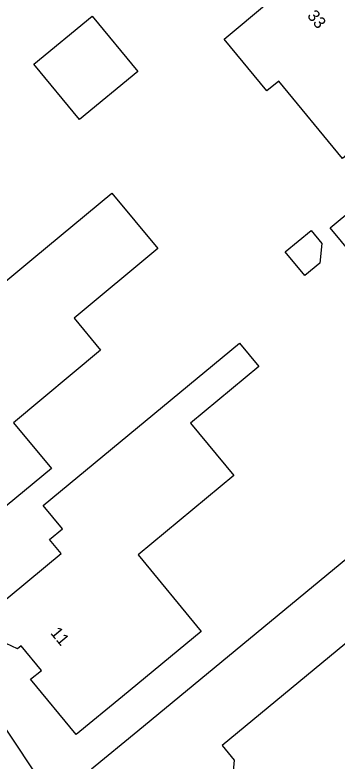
# Model space of a CAD drawing. Extents: x 157321 to 158827, y 386650 to 388532.
# Drawn here: x 158212.8 to 158239.7, y 387386.7 to 387449.1 of the extents above; entities that cross this region are included whole.
import ezdxf

# ---------------------------------------------------------------- set-up
doc = ezdxf.new("R2010")
doc.units = 0
for name, color, linetype in [('IMGEO_Pand', 7, 'Continuous'), ('IMGEO_Pand_nummerreeks', 7, 'Continuous'), ('IMGEO_Rijbaan_lokaal_open', 7, 'Continuous')]:
    doc.layers.add(name, color=color, linetype=linetype)

msp = doc.modelspace()

# ---------------------------------------------------------------- linework, layer by layer
at = {"layer": 'IMGEO_Pand'}
for points in [[(158230.27, 387447.04), (158233.995, 387450.135), (158237.84, 387453.33), (158242.61, 387447.53), (158243.84, 387448.53), (158247.974, 387443.514), (158244.119, 387440.331), (158240.18, 387437.08), (158234.842, 387443.542), (158233.842, 387442.716), (158230.27, 387447.04)], [(158214.363, 387444.956), (158219.22, 387448.97), (158223.05, 387444.34), (158218.18, 387440.34), (158214.363, 387444.956)], [(158244.98, 387436.1), (158247.215, 387433.406), (158251.991, 387437.368), (158252.614, 387437.885), (158255.022, 387434.984), (158254.493, 387434.531), (158256.053, 387432.639), (158259.087, 387428.958), (158255.233, 387425.774), (158251.692, 387422.849), (158251.494, 387423.088), (158248.914, 387420.957), (158244.337, 387426.497), (158243.596, 387425.885), (158239.14, 387431.28), (158241.124, 387432.918), (158244.98, 387436.1)], [(158220.87, 387434.176), (158224.719, 387429.534), (158217.715, 387423.728), (158219.94, 387421.05), (158212.641, 387414.986), (158215.82, 387411.16), (158209.831, 387406.209), (158207.393, 387409.124), (158207.229, 387408.997), (158206.459, 387409.923), (158205.698, 387410.837), (158205.867, 387410.978), (158205.445, 387411.485), (158204.051, 387410.326), (158199.195, 387416.212), (158203.046, 387419.403), (158205.564, 387421.489), (158205.889, 387421.097), (158211.811, 387426.004), (158211.486, 387426.396), (158214.34, 387428.76), (158220.87, 387434.176)], [(158237.556, 387431.062), (158238.453, 387429.976), (158238.277, 387428.313), (158237.026, 387427.28), (158235.384, 387429.268), (158237.556, 387431.062)], [(158231.543, 387421.64), (158233.166, 387419.678), (158227.45, 387414.95), (158231.08, 387410.56), (158223.066, 387403.926), (158228.36, 387397.53), (158221.755, 387392.085), (158217.896, 387388.904), (158214.067, 387393.535), (158215.001, 387394.273), (158213.289, 387396.329), (158212.991, 387396.08), (158212.033, 387396.533), (158211.216, 387397.524), (158210.96, 387398.544), (158211.267, 387398.806), (158210.873, 387399.291), (158216.625, 387404.057), (158215.67, 387405.21), (158216.742, 387406.097), (158215.118, 387408.06), (158231.543, 387421.64)], [(158230.522, 387367.671), (158227.773, 387365.383), (158224.056, 387369.877), (158229.103, 387374.052), (158226.637, 387377.034), (158227.409, 387377.673), (158225.745, 387379.684), (158224.973, 387379.046), (158219.18, 387386.05), (158223.04, 387389.229), (158245.25, 387407.52), (158248.7, 387403.34), (158230.1, 387387.99), (158231.11, 387386.76), (158230.81, 387383.32), (158229.54, 387382.3), (158233.32, 387377.727), (158234.09, 387378.363), (158237.87, 387373.79), (158232.807, 387369.574), (158232.586, 387369.39)]]:
    msp.add_lwpolyline(points, dxfattribs=at)
at = {"layer": 'IMGEO_Rijbaan_lokaal_open'}
msp.add_lwpolyline([(158210.955, 387390.929), (158214.258, 387385.961)], dxfattribs=at)

# ---------------------------------------------------------------- texts
at = {"layer": 'IMGEO_Pand_nummerreeks'}
for s, rotation, p in [('33', 309.43435, (158237.166, 387448.985)), ('11', 309.78598, (158215.685, 387397.391))]:
    msp.add_text(s, height=1, rotation=rotation, dxfattribs=at).set_placement(p)

doc.saveas('drawing.dxf')
